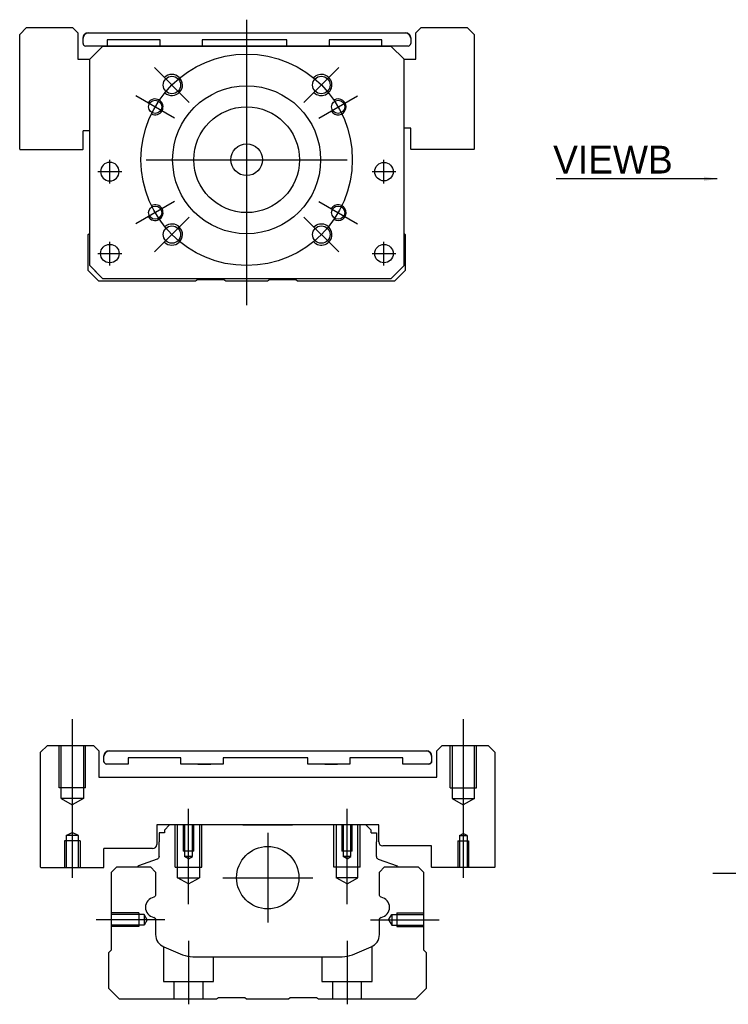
# Model space of a CAD drawing. Header units: millimetres. Extents: x -257 to 3135, y -1556 to 860.
# Tile 422 of 633: x 1041 to 1175, y -1140 to -953. Entities that reach past the tile are written whole.
import ezdxf
from ezdxf.lldxf.tags import DXFTag

# ---------------------------------------------------------------- set-up
doc = ezdxf.new("R2010")
doc.units = ezdxf.units.MM
doc.layers.get('0').update_dxf_attribs({"linetype": 'CONTINUOUS'})
doc.styles.add('CHN', font='txt')
doc.styles.add('DIM-7', font='SIMPLEX.shx', dxfattribs={"width": 0.7, "bigfont": 'chineset.shx'})
tags = doc.linetypes.add('DASHED', pattern=[25.72, 12.86, -12.86]).pattern_tags.tags
tags[6:7] = [DXFTag(74, 4), DXFTag(75, 0), DXFTag(340, '0'), DXFTag(46, 0.0), DXFTag(50, 0.0), DXFTag(44, 0.0), DXFTag(45, 0.0)]
tags[4:5] = [DXFTag(74, 4), DXFTag(75, 0), DXFTag(340, '0'), DXFTag(46, 0.0), DXFTag(50, 0.0), DXFTag(44, 0.0), DXFTag(45, 0.0)]
doc.dimstyles.new('CNS', dxfattribs={"dimtxt": 3.5, "dimasz": 2.5, "dimexe": 1, "dimexo": 1, "dimgap": 1, "dimtad": 1, "dimdsep": 46, "dimtxsty": 'DIM-7', "dimcen": 0.09, "dimclrd": 4, "dimclre": 4, "dimclrt": 1, "dimadec": 0, "dimazin": 0, "dimtfac": 1, "dimtmove": 0, "dimatfit": 3, "dimfxl": 0, "dimtvp": 0.971429, "dimtolj": 1, "dimarcsym": 0})

msp = doc.modelspace()

# ---------------------------------------------------------------- linework, layer by layer
at = {"ltscale": 0.3}
for p, q in [((1083.76, -953.35), (1083.76, -1007.35)), ((1072.91, -969), (1066.33, -962.42)), ((1094.61, -969), (1101.19, -962.42)), ((1070.12, -971.98), (1062.76, -967.73)), ((1097.4, -971.98), (1104.76, -967.73)), ((1057.87, -984.35), (1057.87, -979.85)), ((1057.87, -984.35), (1057.87, -979.85)), ((1064.76, -979.85), (1102.76, -979.85)), ((1109.75, -984.35), (1109.75, -979.85)), ((1109.75, -984.35), (1109.75, -979.85)), ((1070.12, -987.73), (1062.76, -991.98)), ((1097.4, -987.73), (1104.76, -991.98)), ((1072.91, -990.71), (1066.33, -997.28)), ((1094.61, -990.71), (1101.19, -997.28)), ((1057.87, -999.85), (1057.87, -995.35)), ((1057.87, -999.85), (1057.87, -995.35)), ((1109.75, -999.85), (1109.75, -995.35)), ((1109.75, -999.85), (1109.75, -995.35)), ((1087.76, -1107.15), (1087.76, -1124.15)), ((1079.26, -1115.65), (1096.26, -1115.65))]:
    msp.add_line(p, q, dxfattribs=at)
at = {"linetype": 'Continuous'}
for p, q in [((1042.1, -954.85), (1040.81, -956.15)), ((1042.1, -954.85), (1050.81, -954.85)), ((1051.81, -955.85), (1050.81, -954.85)), ((1116.81, -954.85), (1115.81, -955.85)), ((1116.81, -954.85), (1125.52, -954.85)), ((1126.81, -956.15), (1125.52, -954.85)), ((1040.81, -977.85), (1040.81, -956.15)), ((1051.81, -955.85), (1051.81, -960.85)), ((1052.81, -956.85), (1052.81, -956.85)), ((1052.81, -957.85), (1052.81, -956.85)), ((1053.81, -955.85), (1113.81, -955.85)), ((1053.81, -955.85), (1113.81, -955.85)), ((1057.37, -957.16), (1057.37, -958.35)), ((1067.37, -957.16), (1057.37, -957.16)), ((1067.37, -958.35), (1067.37, -957.16)), ((1075.37, -957.16), (1075.37, -958.35)), ((1091.37, -957.16), (1075.37, -957.16)), ((1091.37, -958.35), (1091.37, -957.16)), ((1099.37, -957.15), (1099.37, -958.35)), ((1109.37, -957.15), (1099.37, -957.15)), ((1109.37, -958.35), (1109.37, -957.15)), ((1114.81, -956.85), (1114.81, -956.85)), ((1114.81, -956.85), (1114.81, -957.85)), ((1115.81, -960.85), (1115.81, -955.85)), ((1126.81, -956.15), (1126.81, -977.85)), ((1056.56, -958.35), (1053.31, -958.35)), ((1054.06, -960.85), (1056.56, -958.35)), ((1056.56, -958.35), (1054.06, -960.85)), ((1056.56, -958.35), (1111.06, -958.35)), ((1111.06, -958.35), (1056.56, -958.35)), ((1111.06, -958.35), (1056.56, -958.35)), ((1114.31, -958.35), (1109.37, -958.35)), ((1111.06, -958.35), (1113.56, -960.85)), ((1113.56, -960.85), (1111.06, -958.35)), ((1051.81, -960.85), (1054.06, -960.85)), ((1054.06, -999.85), (1054.06, -960.85)), ((1113.56, -999.85), (1113.56, -960.85)), ((1113.56, -960.85), (1115.81, -960.85)), ((1114.81, -973.85), (1113.56, -973.85)), ((1114.81, -977.85), (1114.81, -973.85)), ((1052.81, -977.85), (1052.81, -974.35)), ((1054.06, -974.35), (1052.81, -974.35)), ((1040.81, -977.85), (1040.86, -977.9)), ((1040.86, -977.9), (1052.76, -977.9)), ((1052.76, -977.9), (1052.81, -977.85)), ((1114.81, -977.85), (1114.86, -977.9)), ((1126.76, -977.9), (1114.86, -977.9)), ((1126.76, -977.9), (1126.81, -977.85)), ((1053.76, -994.01), (1054.06, -993.71)), ((1053.76, -1000.81), (1053.76, -994.01)), ((1113.56, -993.8), (1113.76, -994.01)), ((1113.76, -994.01), (1113.76, -1000.81)), ((1054.06, -999.85), (1056.56, -1002.35)), ((1111.06, -1002.35), (1113.56, -999.85)), ((1055.76, -1002.81), (1053.76, -1000.81)), ((1056.56, -1002.35), (1055.06, -1000.85)), ((1113.76, -1000.81), (1111.76, -1002.81)), ((1074.11, -1002.81), (1055.76, -1002.81)), ((1056.56, -1002.35), (1056.56, -1002.35)), ((1111.06, -1002.35), (1056.56, -1002.35)), ((1111.06, -1002.35), (1056.56, -1002.35)), ((1074.46, -1002.56), (1074.11, -1002.81)), ((1079.46, -1002.56), (1074.46, -1002.56)), ((1079.81, -1002.81), (1079.46, -1002.56)), ((1087.71, -1002.81), (1079.81, -1002.81)), ((1088.06, -1002.56), (1087.71, -1002.81)), ((1093.06, -1002.56), (1088.06, -1002.56)), ((1093.41, -1002.81), (1093.06, -1002.56)), ((1111.76, -1002.81), (1093.41, -1002.81)), ((1046.05, -1090.65), (1044.76, -1091.94)), ((1046.05, -1090.65), (1054.76, -1090.65)), ((1055.76, -1091.65), (1054.76, -1090.65)), ((1120.76, -1090.65), (1119.76, -1091.65)), ((1120.76, -1090.65), (1129.47, -1090.65)), ((1130.76, -1091.94), (1129.47, -1090.65)), ((1055.76, -1091.65), (1055.76, -1096.65)), ((1056.76, -1093.65), (1056.76, -1092.65)), ((1056.76, -1092.65), (1056.76, -1092.65)), ((1057.76, -1091.65), (1117.76, -1091.65)), ((1057.76, -1091.65), (1117.76, -1091.65)), ((1061.32, -1092.95), (1061.32, -1094.15)), ((1061.32, -1092.95), (1061.32, -1092.95)), ((1071.32, -1092.95), (1061.32, -1092.95)), ((1071.32, -1092.95), (1061.32, -1092.95)), ((1071.32, -1094.15), (1071.32, -1092.95)), ((1071.32, -1092.95), (1071.32, -1092.95)), ((1074.53, -1091.65), (1074.53, -1091.65)), ((1074.53, -1091.65), (1076.98, -1091.65)), ((1074.53, -1091.65), (1076.98, -1091.65)), ((1076.98, -1091.65), (1076.98, -1091.65)), ((1079.32, -1092.95), (1079.32, -1094.15)), ((1079.32, -1092.95), (1079.32, -1092.95)), ((1095.32, -1092.95), (1079.32, -1092.95)), ((1095.32, -1092.95), (1079.32, -1092.95)), ((1095.32, -1094.15), (1095.32, -1092.95)), ((1095.32, -1092.95), (1095.32, -1092.95)), ((1098.53, -1091.65), (1098.53, -1091.65)), ((1098.53, -1091.65), (1100.98, -1091.65)), ((1098.53, -1091.65), (1100.98, -1091.65)), ((1100.98, -1091.65), (1100.98, -1091.65)), ((1103.32, -1092.95), (1103.32, -1094.15)), ((1103.32, -1092.95), (1103.32, -1092.95)), ((1113.32, -1092.95), (1103.32, -1092.95)), ((1113.32, -1092.95), (1103.32, -1092.95)), ((1113.32, -1094.15), (1113.32, -1092.95)), ((1113.32, -1092.95), (1113.32, -1092.95)), ((1118.76, -1092.65), (1118.76, -1093.65)), ((1118.76, -1092.65), (1118.76, -1092.65)), ((1119.76, -1096.65), (1119.76, -1091.65)), ((1130.76, -1091.94), (1130.76, -1113.65)), ((1061.32, -1094.15), (1057.26, -1094.15)), ((1061.32, -1094.15), (1057.26, -1094.15)), ((1079.32, -1094.15), (1071.32, -1094.15)), ((1079.32, -1094.15), (1071.32, -1094.15)), ((1074.53, -1094.15), (1076.98, -1094.15)), ((1076.98, -1094.15), (1076.98, -1094.15)), ((1103.32, -1094.15), (1095.32, -1094.15)), ((1103.32, -1094.15), (1095.32, -1094.15)), ((1098.53, -1094.15), (1100.98, -1094.15)), ((1100.98, -1094.15), (1100.98, -1094.15)), ((1118.26, -1094.15), (1113.32, -1094.15)), ((1118.26, -1094.15), (1113.32, -1094.15)), ((1055.76, -1096.65), (1119.76, -1096.65)), ((1108.76, -1105.65), (1066.76, -1105.65)), ((1066.76, -1105.65), (1066.76, -1109.35)), ((1069.19, -1105.65), (1068.19, -1106.65)), ((1077.06, -1105.65), (1069.19, -1105.65)), ((1083.06, -1105.65), (1092.46, -1105.65)), ((1106.33, -1105.65), (1098.46, -1105.65)), ((1107.33, -1106.65), (1106.33, -1105.65)), ((1108.76, -1108.85), (1108.76, -1105.65)), ((1067.19, -1107.15), (1067.19, -1108.85)), ((1068.19, -1107.15), (1067.19, -1107.15)), ((1068.19, -1106.65), (1068.19, -1107.15)), ((1107.33, -1107.15), (1107.33, -1106.65)), ((1107.33, -1107.15), (1108.33, -1107.15)), ((1108.33, -1107.15), (1108.33, -1108.85)), ((1067.19, -1111.65), (1067.19, -1108.85)), ((1108.33, -1111.65), (1108.33, -1108.85)), ((1118.76, -1109.65), (1109.56, -1109.65)), ((1118.76, -1113.65), (1118.76, -1109.65)), ((1065.96, -1110.15), (1056.76, -1110.15)), ((1056.76, -1113.65), (1056.76, -1110.15)), ((1056.71, -1113.7), (1056.76, -1113.65)), ((1058.21, -1114.6), (1059.21, -1113.6)), ((1059.21, -1113.6), (1065.54, -1113.6)), ((1063.15, -1113.58), (1063.15, -1113.6)), ((1066.86, -1112.12), (1063.28, -1113.42)), ((1065.54, -1113.6), (1066.54, -1114.6)), ((1108.66, -1112.12), (1112.24, -1113.42)), ((1108.88, -1114.6), (1109.88, -1113.6)), ((1109.88, -1113.6), (1116.21, -1113.6)), ((1112.37, -1113.58), (1112.37, -1113.6)), ((1116.21, -1113.6), (1117.21, -1114.6)), ((1118.76, -1113.65), (1118.81, -1113.7)), ((1130.71, -1113.7), (1118.81, -1113.7)), ((1130.71, -1113.7), (1130.76, -1113.65)), ((1058.21, -1129.3), (1058.21, -1114.6)), ((1066.54, -1114.6), (1066.54, -1118.88)), ((1108.88, -1118.88), (1108.88, -1114.6)), ((1117.21, -1114.6), (1117.21, -1129.3)), ((1066.54, -1123.62), (1066.54, -1126.43)), ((1108.88, -1126.43), (1108.88, -1123.62)), ((1057.71, -1129.8), (1058.21, -1129.3)), ((1057.71, -1136.6), (1057.71, -1129.8)), ((1068.08, -1128.74), (1071.64, -1130.22)), ((1103.78, -1130.22), (1107.34, -1128.74)), ((1117.21, -1129.3), (1117.71, -1129.8)), ((1117.71, -1129.8), (1117.71, -1136.6)), ((1073.56, -1130.6), (1101.86, -1130.6)), ((1059.71, -1138.6), (1057.71, -1136.6)), ((1117.71, -1136.6), (1115.71, -1138.6)), ((1078.06, -1138.6), (1059.71, -1138.6)), ((1078.41, -1138.35), (1078.06, -1138.6)), ((1083.41, -1138.35), (1078.41, -1138.35)), ((1083.76, -1138.6), (1083.41, -1138.35)), ((1091.66, -1138.6), (1083.76, -1138.6)), ((1092.01, -1138.35), (1091.66, -1138.6)), ((1097.01, -1138.35), (1092.01, -1138.35)), ((1097.36, -1138.6), (1097.01, -1138.35)), ((1115.71, -1138.6), (1097.36, -1138.6))]:
    msp.add_line(p, q, dxfattribs=at)
at = {"linetype": 'DASHED'}
for p, q in [((1057.37, -957.16), (1057.37, -957.15)), ((1067.37, -957.16), (1067.37, -957.15)), ((1075.37, -957.16), (1075.37, -957.15)), ((1091.37, -957.16), (1091.37, -957.15)), ((1099.37, -957.15), (1099.37, -957.15)), ((1109.37, -957.15), (1109.37, -957.15)), ((1056.56, -958.35), (1056.56, -958.35)), ((1067.37, -958.36), (1067.37, -958.35)), ((1073.03, -958.35), (1070.58, -958.35)), ((1075.37, -958.35), (1075.37, -958.36)), ((1091.37, -958.36), (1091.37, -958.35)), ((1094.58, -958.35), (1097.03, -958.35)), ((1099.37, -958.35), (1099.37, -958.36)), ((1111.06, -958.35), (1111.06, -958.35)), ((1054.06, -960.85), (1054.06, -960.85)), ((1113.56, -960.85), (1113.56, -960.85)), ((1056.12, -982.1), (1056.12, -982.1)), ((1059.62, -982.1), (1059.62, -982.1)), ((1108, -982.1), (1108, -982.1)), ((1111.5, -982.1), (1111.5, -982.1)), ((1054.06, -985.35), (1054.06, -985.35)), ((1113.56, -985.35), (1113.56, -985.35)), ((1056.12, -997.6), (1056.12, -997.6)), ((1059.62, -997.6), (1059.62, -997.6)), ((1113.56, -999.85), (1112.56, -1000.85)), ((1055.06, -1000.85), (1055.06, -1000.85)), ((1112.56, -1000.85), (1112.56, -1000.85)), ((1111.06, -1002.35), (1111.06, -1002.35))]:
    msp.add_line(p, q, dxfattribs=at)
for p, q in [((1055.62, -982.1), (1060.12, -982.1)), ((1055.62, -982.1), (1060.12, -982.1)), ((1107.5, -982.1), (1112, -982.1)), ((1107.5, -982.1), (1112, -982.1)), ((1055.62, -997.6), (1060.12, -997.6)), ((1055.62, -997.6), (1060.12, -997.6)), ((1107.5, -997.6), (1112, -997.6)), ((1107.5, -997.6), (1112, -997.6)), ((1044.76, -1113.65), (1044.76, -1091.94)), ((1044.76, -1113.65), (1044.81, -1113.7)), ((1044.81, -1113.7), (1056.71, -1113.7)), ((1172, -1114.81), (1340.3, -1114.81))]:
    msp.add_line(p, q)
at = {"ltscale": 0.1}
for p, q in [((1050.76, -1085.65), (1050.76, -1115.7)), ((1124.76, -1085.65), (1124.76, -1115.7)), ((1072.76, -1120.65), (1072.76, -1102.65)), ((1102.76, -1120.65), (1102.76, -1102.65)), ((1068.31, -1123.6), (1055.31, -1123.6)), ((1107.21, -1123.6), (1120.21, -1123.6)), ((1072.76, -1127.6), (1072.76, -1139.6)), ((1102.76, -1127.6), (1102.76, -1139.6))]:
    msp.add_line(p, q, dxfattribs=at)
at = {"linetype": 'DASHED', "ltscale": 0.3}
for p, q in [((1048.26, -1098.65), (1048.26, -1090.65)), ((1048.66, -1100.65), (1048.66, -1090.65)), ((1052.86, -1090.65), (1052.86, -1100.65)), ((1053.26, -1098.65), (1053.26, -1090.65)), ((1122.26, -1098.65), (1122.26, -1090.65)), ((1122.66, -1090.65), (1122.66, -1100.65)), ((1126.86, -1100.65), (1126.86, -1090.65)), ((1127.26, -1098.65), (1127.26, -1090.65)), ((1053.26, -1098.65), (1048.26, -1098.65)), ((1122.26, -1098.65), (1127.26, -1098.65)), ((1052.86, -1100.65), (1048.66, -1100.65)), ((1048.66, -1100.65), (1050.76, -1101.86)), ((1052.86, -1100.65), (1050.76, -1101.86)), ((1122.66, -1100.65), (1126.86, -1100.65)), ((1122.66, -1100.65), (1124.76, -1101.86)), ((1126.86, -1100.65), (1124.76, -1101.86))]:
    msp.add_line(p, q, dxfattribs=at)
at = {"linetype": 'DASHED', "ltscale": 0.1}
for p, q in [((1070.26, -1113.65), (1070.26, -1105.65)), ((1070.69, -1115.65), (1070.69, -1105.65)), ((1071.76, -1105.65), (1071.76, -1110.65)), ((1072.02, -1105.65), (1072.02, -1111.65)), ((1073.5, -1111.65), (1073.5, -1105.65)), ((1073.76, -1110.65), (1073.76, -1105.65)), ((1074.83, -1105.65), (1074.83, -1115.65)), ((1075.26, -1113.65), (1075.26, -1105.65)), ((1100.26, -1113.65), (1100.26, -1105.65)), ((1100.69, -1105.65), (1100.69, -1115.65)), ((1101.76, -1105.65), (1101.76, -1110.65)), ((1102.02, -1105.65), (1102.02, -1111.65)), ((1103.5, -1111.65), (1103.5, -1105.65)), ((1103.76, -1110.65), (1103.76, -1105.65)), ((1104.83, -1115.65), (1104.83, -1105.65)), ((1105.26, -1113.65), (1105.26, -1105.65)), ((1049.58, -1107.7), (1050.76, -1107.13)), ((1049.58, -1107.7), (1049.58, -1113.7)), ((1051.93, -1107.7), (1049.58, -1107.7)), ((1051.93, -1107.7), (1050.76, -1107.13)), ((1051.93, -1113.7), (1051.93, -1107.7)), ((1124.02, -1107.7), (1124.76, -1107.27)), ((1124.02, -1107.7), (1125.5, -1107.7)), ((1124.02, -1107.7), (1124.02, -1113.7)), ((1125.5, -1107.7), (1124.76, -1107.27)), ((1125.5, -1107.7), (1125.5, -1113.7)), ((1052.26, -1108.7), (1049.26, -1108.7)), ((1049.26, -1108.7), (1049.26, -1113.7)), ((1052.26, -1108.7), (1052.26, -1113.7)), ((1123.76, -1108.7), (1125.76, -1108.7)), ((1123.76, -1108.7), (1123.76, -1113.7)), ((1125.76, -1108.7), (1125.76, -1113.7)), ((1073.76, -1110.65), (1071.76, -1110.65)), ((1073.5, -1111.65), (1072.02, -1111.65)), ((1072.76, -1112.08), (1072.02, -1111.65)), ((1072.76, -1112.08), (1073.5, -1111.65)), ((1103.76, -1110.65), (1101.76, -1110.65)), ((1103.5, -1111.65), (1102.02, -1111.65)), ((1102.76, -1112.08), (1102.02, -1111.65)), ((1102.76, -1112.08), (1103.5, -1111.65)), ((1070.26, -1113.65), (1075.26, -1113.65)), ((1105.26, -1113.65), (1100.26, -1113.65)), ((1070.69, -1115.65), (1074.83, -1115.65)), ((1072.76, -1116.84), (1070.69, -1115.65)), ((1072.76, -1116.84), (1074.83, -1115.65)), ((1104.83, -1115.65), (1100.69, -1115.65)), ((1102.76, -1116.84), (1100.69, -1115.65)), ((1102.76, -1116.84), (1104.83, -1115.65)), ((1063.34, -1122.3), (1058.34, -1122.3)), ((1064.34, -1122.6), (1058.34, -1122.6)), ((1063.34, -1122.3), (1063.34, -1124.9)), ((1064.34, -1122.6), (1064.34, -1124.61)), ((1064.92, -1123.6), (1064.34, -1122.6)), ((1110.63, -1123.6), (1111.21, -1122.6)), ((1111.21, -1122.6), (1111.21, -1124.61)), ((1111.21, -1122.6), (1117.21, -1122.6)), ((1112.21, -1122.3), (1112.21, -1124.9)), ((1112.21, -1122.3), (1117.21, -1122.3)), ((1064.34, -1124.61), (1058.34, -1124.61)), ((1063.34, -1124.9), (1058.34, -1124.9)), ((1063.34, -1124.68), (1063.34, -1124.73)), ((1064.92, -1123.6), (1064.34, -1124.61)), ((1110.63, -1123.6), (1111.21, -1124.61)), ((1111.21, -1124.61), (1117.21, -1124.61)), ((1112.21, -1124.68), (1112.21, -1124.73)), ((1112.21, -1124.9), (1117.21, -1124.9)), ((1107.51, -1135.3), (1107.51, -1128.67)), ((1068.01, -1128.73), (1068.01, -1135.3)), ((1077.51, -1135.3), (1077.51, -1130.6)), ((1098.01, -1130.6), (1098.01, -1135.3)), ((1068.01, -1135.3), (1077.51, -1135.3)), ((1070.01, -1135.3), (1070.01, -1138.6)), ((1075.51, -1138.6), (1075.51, -1135.3)), ((1098.01, -1135.3), (1107.51, -1135.3)), ((1100.01, -1135.3), (1100.01, -1138.6)), ((1105.51, -1138.6), (1105.51, -1135.3))]:
    msp.add_line(p, q, dxfattribs=at)
at = {"ltscale": 0.3}
msp.add_circle((1083.76, -979.85), 20, dxfattribs=at)
at = {"linetype": 'Continuous'}
for centre, radius in [((1069.62, -965.71), 1.65), ((1097.9, -965.71), 1.65), ((1083.76, -979.85), 14), ((1066.44, -969.85), 1.25), ((1083.76, -979.85), 10), ((1101.08, -969.85), 1.25), ((1083.76, -979.85), 3), ((1109.75, -982.1), 1.75), ((1066.44, -989.85), 1.25), ((1101.08, -989.85), 1.25), ((1069.62, -994), 1.65), ((1097.9, -994), 1.65), ((1057.87, -997.6), 1.75), ((1109.75, -997.6), 1.75), ((1087.76, -1115.65), 5.9)]:
    msp.add_circle(centre, radius, dxfattribs=at)
at = {"linetype": 'Continuous', "extrusion": (0, 0, -1)}
msp.add_circle((-1057.87, -982.1), 1.75, dxfattribs=at)
at = {"linetype": 'Continuous'}
for centre, radius, start, end in [((1053.81, -956.85), 1, 90, 180), ((1113.81, -956.85), 1, 0, 90), ((1053.31, -957.85), 0.5, 180, 269.97), ((1114.31, -957.85), 0.5, 270, 0), ((1057.76, -1092.65), 1, 90, 180), ((1117.76, -1092.65), 1, 0, 90), ((1057.26, -1093.65), 0.5, 180, 269.97), ((1118.26, -1093.65), 0.5, 270, 0), ((1065.96, -1109.35), 0.8, 270, 0), ((1109.56, -1108.85), 0.8, 180, 270), ((1108.83, -1111.65), 0.5, 180, 250.1017), ((1063.35, -1113.6), 0.2, 109.8983, 172.0917), ((1066.53, -1121.25), 1.93, 99.5288, 260.4712), ((1108.89, -1121.25), 1.93, 279.5288, 80.4712), ((1069.04, -1126.43), 2.5, 180, 247.4572), ((1106.38, -1126.43), 2.5, 292.5428, 0), ((1073.56, -1125.6), 5, 247.4572, 270), ((1101.86, -1125.6), 5, 270, 292.5428)]:
    msp.add_arc(centre, radius, start, end, dxfattribs=at)
at = {"linetype": 'Continuous', "extrusion": (0, 0, -1)}
for centre, radius, start, end in [((-1053.81, -956.85), 1, 0, 90), ((-1113.81, -956.85), 1, 90, 180), ((-1057.76, -1092.65), 1, 0, 90), ((-1117.76, -1092.65), 1, 90, 180), ((-1057.26, -1093.65), 0.5, 270.03, 0), ((-1118.26, -1093.65), 0.5, 180, 270), ((-1066.69, -1111.65), 0.5, 180, 250.1017), ((-1112.17, -1113.6), 0.2, 109.8983, 172.0917), ((-1066.04, -1118.88), 0.5, 180, 249.8105), ((-1109.38, -1118.88), 0.5, 290.1895, 0), ((-1066.04, -1123.62), 0.5, 110.1895, 180), ((-1109.38, -1123.62), 0.5, 0, 69.8105)]:
    msp.add_arc(centre, radius, start, end, dxfattribs=at)
for centre, radius, start, end in [((1069.62, -965.71), 2, 227.8658, 135), ((1097.9, -965.71), 2, 225, 137.8658), ((1066.44, -969.85), 1.5, 242.1491, 150), ((1101.08, -969.85), 1.5, 210, 122.1491), ((1066.44, -989.85), 1.5, 210, 117.8509), ((1101.08, -989.85), 1.5, 237.8509, 150), ((1069.62, -994), 2, 225, 132.134), ((1097.9, -994), 2, 222.1342, 135)]:
    msp.add_arc(centre, radius, start, end)

# ---------------------------------------------------------------- texts
at = {"insert": (1164.4, -982.45), "char_height": 5.25, "attachment_point": 9, "style": 'CHN'}
msp.add_mtext('VIEWB', dxfattribs=at)

# ---------------------------------------------------------------- leaders
at = {"annotation_type": 0, "has_hookline": 1, "hookline_direction": 1, "text_width": 22.04}
msp.add_leader([(1172.84, -983.45), (1165.4, -983.45)], dimstyle='CNS', override={"dimgap": 1, "dimtad": 1}, dxfattribs=at)

doc.saveas('drawing.dxf')
